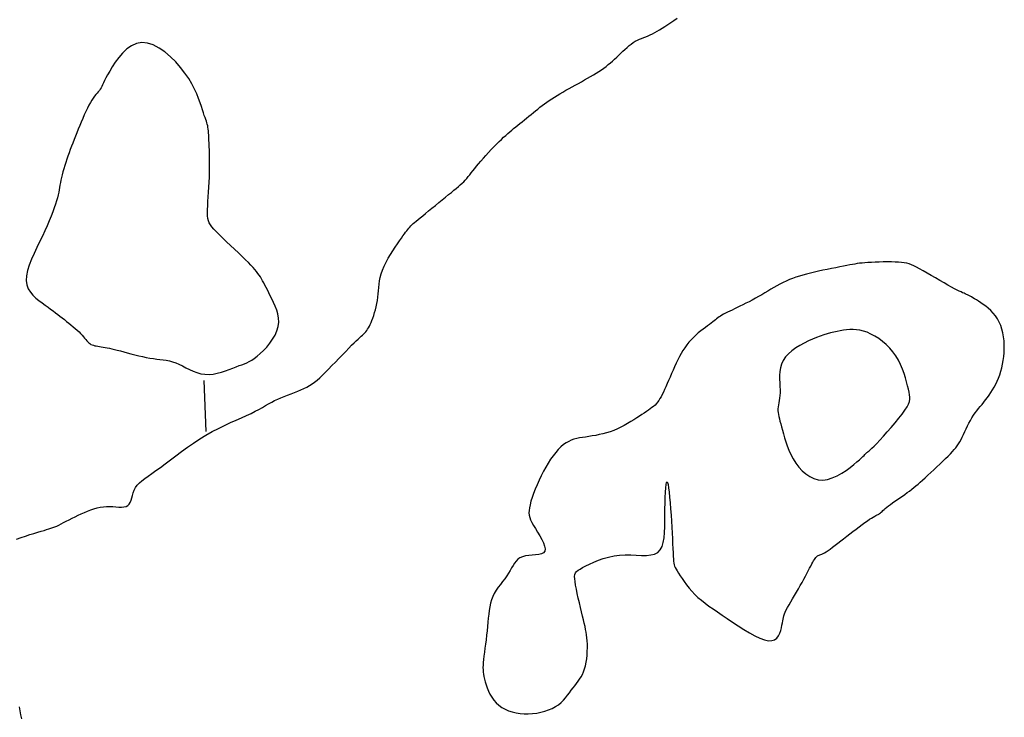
# Model space of a CAD drawing. Header units: millimetres. Extents: x 32690613 to 32693367, y 5343692 to 5344708.
# Tile 603 of 656: x 32692700 to 32692720, y 5344441 to 5344454. Entities that reach past the tile are written whole.
import ezdxf

# ---------------------------------------------------------------- set-up
doc = ezdxf.new("R2010")
doc.units = ezdxf.units.MM
doc.header["$LTSCALE"] = 20
for name, color, linetype in [('02-DGM_HL_491.50', 72, 'Continuous'), ('02-DGM_HL_492.00', 82, 'Continuous'), ('02-DGM_HL_492.50', 92, 'Continuous')]:
    doc.layers.add(name, color=color, linetype=linetype)

msp = doc.modelspace()

# ---------------------------------------------------------------- linework, layer by layer
at = {"layer": '02-DGM_HL_491.50', "elevation": 491.5, "flags": 128}
for points in [[(32692700.16, 5344444.06), (32692700.25, 5344444.092), (32692700.338, 5344444.123), (32692700.423, 5344444.15), (32692700.503, 5344444.175), (32692700.577, 5344444.197), (32692700.643, 5344444.216), (32692700.701, 5344444.233), (32692700.751, 5344444.248), (32692700.795, 5344444.262), (32692700.835, 5344444.275), (32692700.873, 5344444.288), (32692700.91, 5344444.303), (32692700.948, 5344444.319), (32692700.989, 5344444.338), (32692701.034, 5344444.36), (32692701.083, 5344444.385), (32692701.136, 5344444.412), (32692701.191, 5344444.44), (32692701.249, 5344444.47), (32692701.309, 5344444.5), (32692701.369, 5344444.529), (32692701.431, 5344444.558), (32692701.492, 5344444.586), (32692701.554, 5344444.612), (32692701.615, 5344444.636), (32692701.677, 5344444.657), (32692701.739, 5344444.674), (32692701.801, 5344444.688), (32692701.863, 5344444.698), (32692701.925, 5344444.703), (32692701.988, 5344444.703), (32692702.049, 5344444.7), (32692702.109, 5344444.695), (32692702.166, 5344444.691), (32692702.218, 5344444.69), (32692702.266, 5344444.693), (32692702.307, 5344444.702), (32692702.342, 5344444.719), (32692702.368, 5344444.746), (32692702.389, 5344444.781), (32692702.405, 5344444.823), (32692702.419, 5344444.87), (32692702.433, 5344444.92), (32692702.449, 5344444.972), (32692702.469, 5344445.023), (32692702.495, 5344445.073), (32692702.528, 5344445.119), (32692702.569, 5344445.164), (32692702.618, 5344445.207), (32692702.675, 5344445.252), (32692702.74, 5344445.298), (32692702.812, 5344445.349), (32692702.892, 5344445.405), (32692702.98, 5344445.467), (32692703.075, 5344445.537), (32692703.176, 5344445.613), (32692703.283, 5344445.693), (32692703.395, 5344445.777), (32692703.511, 5344445.861), (32692703.63, 5344445.944), (32692703.75, 5344446.024), (32692703.872, 5344446.099), (32692703.995, 5344446.169), (32692704.116, 5344446.232), (32692704.235, 5344446.291), (32692704.351, 5344446.344), (32692704.462, 5344446.394), (32692704.567, 5344446.441), (32692704.666, 5344446.484), (32692704.756, 5344446.526), (32692704.838, 5344446.566), (32692704.912, 5344446.605), (32692704.979, 5344446.642), (32692705.042, 5344446.678), (32692705.102, 5344446.712), (32692705.161, 5344446.745), (32692705.219, 5344446.776), (32692705.279, 5344446.805), (32692705.342, 5344446.833), (32692705.407, 5344446.859), (32692705.474, 5344446.884), (32692705.541, 5344446.909), (32692705.607, 5344446.934), (32692705.672, 5344446.959), (32692705.735, 5344446.985), (32692705.794, 5344447.011), (32692705.849, 5344447.039), (32692705.901, 5344447.069), (32692705.952, 5344447.102), (32692706.001, 5344447.139), (32692706.051, 5344447.179), (32692706.103, 5344447.224), (32692706.157, 5344447.274), (32692706.215, 5344447.331), (32692706.277, 5344447.393), (32692706.343, 5344447.461), (32692706.411, 5344447.531), (32692706.48, 5344447.603), (32692706.547, 5344447.673), (32692706.612, 5344447.741), (32692706.673, 5344447.803), (32692706.728, 5344447.859), (32692706.777, 5344447.907), (32692706.819, 5344447.948), (32692706.857, 5344447.982), (32692706.889, 5344448.012), (32692706.917, 5344448.037), (32692706.942, 5344448.06), (32692706.965, 5344448.082), (32692706.985, 5344448.103), (32692707.005, 5344448.125), (32692707.023, 5344448.149), (32692707.041, 5344448.175), (32692707.059, 5344448.203), (32692707.076, 5344448.233), (32692707.092, 5344448.268), (32692707.109, 5344448.305), (32692707.126, 5344448.348), (32692707.143, 5344448.394), (32692707.16, 5344448.445), (32692707.177, 5344448.499), (32692707.193, 5344448.557), (32692707.208, 5344448.616), (32692707.221, 5344448.677), (32692707.232, 5344448.74), (32692707.242, 5344448.802), (32692707.248, 5344448.865), (32692707.254, 5344448.928), (32692707.26, 5344448.992), (32692707.266, 5344449.057), (32692707.276, 5344449.123), (32692707.289, 5344449.191), (32692707.307, 5344449.262), (32692707.332, 5344449.334), (32692707.364, 5344449.41), (32692707.402, 5344449.486), (32692707.445, 5344449.564), (32692707.49, 5344449.64), (32692707.536, 5344449.713), (32692707.583, 5344449.783), (32692707.627, 5344449.849), (32692707.667, 5344449.907), (32692707.703, 5344449.959), (32692707.734, 5344450.003), (32692707.761, 5344450.042), (32692707.785, 5344450.076), (32692707.807, 5344450.105), (32692707.828, 5344450.131), (32692707.847, 5344450.155), (32692707.867, 5344450.177), (32692707.888, 5344450.199), (32692707.91, 5344450.22), (32692707.934, 5344450.243), (32692707.962, 5344450.267), (32692707.993, 5344450.294), (32692708.03, 5344450.324), (32692708.072, 5344450.358), (32692708.12, 5344450.398), (32692708.176, 5344450.442), (32692708.237, 5344450.492), (32692708.302, 5344450.545), (32692708.369, 5344450.599), (32692708.437, 5344450.655), (32692708.504, 5344450.709), (32692708.568, 5344450.761), (32692708.629, 5344450.811), (32692708.684, 5344450.855), (32692708.733, 5344450.896), (32692708.778, 5344450.933), (32692708.819, 5344450.968), (32692708.857, 5344451.002), (32692708.892, 5344451.034), (32692708.924, 5344451.065), (32692708.955, 5344451.097), (32692708.984, 5344451.13), (32692709.014, 5344451.165), (32692709.043, 5344451.201), (32692709.073, 5344451.239), (32692709.105, 5344451.279), (32692709.139, 5344451.322), (32692709.176, 5344451.368), (32692709.216, 5344451.417), (32692709.261, 5344451.47), (32692709.309, 5344451.525), (32692709.36, 5344451.581), (32692709.412, 5344451.638), (32692709.464, 5344451.694), (32692709.517, 5344451.749), (32692709.568, 5344451.801), (32692709.617, 5344451.85), (32692709.662, 5344451.894), (32692709.706, 5344451.935), (32692709.747, 5344451.972), (32692709.787, 5344452.007), (32692709.826, 5344452.04), (32692709.864, 5344452.072), (32692709.903, 5344452.104), (32692709.943, 5344452.137), (32692709.984, 5344452.17), (32692710.026, 5344452.204), (32692710.069, 5344452.24), (32692710.113, 5344452.275), (32692710.157, 5344452.311), (32692710.202, 5344452.347), (32692710.246, 5344452.383), (32692710.289, 5344452.418), (32692710.332, 5344452.453), (32692710.375, 5344452.488), (32692710.418, 5344452.522), (32692710.461, 5344452.555), (32692710.505, 5344452.589), (32692710.551, 5344452.622), (32692710.598, 5344452.655), (32692710.648, 5344452.688), (32692710.7, 5344452.722), (32692710.754, 5344452.755), (32692710.811, 5344452.789), (32692710.869, 5344452.822), (32692710.928, 5344452.856), (32692710.988, 5344452.889), (32692711.049, 5344452.923), (32692711.11, 5344452.957), (32692711.171, 5344452.99), (32692711.232, 5344453.024), (32692711.292, 5344453.058), (32692711.352, 5344453.091), (32692711.41, 5344453.125), (32692711.466, 5344453.158), (32692711.52, 5344453.192), (32692711.572, 5344453.225), (32692711.622, 5344453.258), (32692711.669, 5344453.291), (32692711.714, 5344453.325), (32692711.758, 5344453.359), (32692711.8, 5344453.394), (32692711.842, 5344453.429), (32692711.882, 5344453.465), (32692711.923, 5344453.503), (32692711.963, 5344453.541), (32692712.003, 5344453.581), (32692712.043, 5344453.62), (32692712.084, 5344453.658), (32692712.124, 5344453.695), (32692712.164, 5344453.73), (32692712.205, 5344453.762), (32692712.245, 5344453.791), (32692712.286, 5344453.815), (32692712.327, 5344453.837), (32692712.368, 5344453.855), (32692712.41, 5344453.873), (32692712.451, 5344453.889), (32692712.494, 5344453.905), (32692712.537, 5344453.922), (32692712.58, 5344453.941), (32692712.624, 5344453.962), (32692712.668, 5344453.986), (32692712.715, 5344454.012), (32692712.763, 5344454.041), (32692712.813, 5344454.072), (32692712.866, 5344454.106), (32692712.921, 5344454.142), (32692712.98, 5344454.181), (32692713.043, 5344454.222), (32692713.11, 5344454.266)], [(32692703.831, 5344447.168), (32692703.87, 5344446.169)], [(32692700.263, 5344440.542), (32692700.245, 5344440.621), (32692700.23, 5344440.699), (32692700.217, 5344440.774)]]:
    msp.add_lwpolyline(points, dxfattribs=at)
msp.add_lwpolyline([(32692701.608, 5344452.615), (32692701.579, 5344452.562), (32692701.549, 5344452.504), (32692701.519, 5344452.441), (32692701.489, 5344452.374), (32692701.459, 5344452.305), (32692701.429, 5344452.234), (32692701.4, 5344452.163), (32692701.371, 5344452.092), (32692701.343, 5344452.023), (32692701.316, 5344451.956), (32692701.289, 5344451.889), (32692701.263, 5344451.823), (32692701.237, 5344451.759), (32692701.213, 5344451.695), (32692701.19, 5344451.631), (32692701.167, 5344451.567), (32692701.145, 5344451.504), (32692701.125, 5344451.441), (32692701.105, 5344451.379), (32692701.087, 5344451.318), (32692701.071, 5344451.259), (32692701.056, 5344451.202), (32692701.042, 5344451.147), (32692701.031, 5344451.095), (32692701.021, 5344451.046), (32692701.013, 5344450.999), (32692701.005, 5344450.953), (32692700.996, 5344450.906), (32692700.987, 5344450.858), (32692700.976, 5344450.807), (32692700.963, 5344450.752), (32692700.946, 5344450.691), (32692700.926, 5344450.625), (32692700.902, 5344450.552), (32692700.873, 5344450.474), (32692700.841, 5344450.389), (32692700.804, 5344450.299), (32692700.763, 5344450.203), (32692700.718, 5344450.103), (32692700.668, 5344449.997), (32692700.614, 5344449.886), (32692700.558, 5344449.773), (32692700.504, 5344449.658), (32692700.454, 5344449.544), (32692700.411, 5344449.432), (32692700.377, 5344449.324), (32692700.357, 5344449.223), (32692700.351, 5344449.129), (32692700.364, 5344449.044), (32692700.391, 5344448.969), (32692700.432, 5344448.901), (32692700.482, 5344448.84), (32692700.539, 5344448.785), (32692700.6, 5344448.735), (32692700.662, 5344448.689), (32692700.722, 5344448.647), (32692700.778, 5344448.607), (32692700.83, 5344448.569), (32692700.879, 5344448.533), (32692700.925, 5344448.498), (32692700.97, 5344448.464), (32692701.013, 5344448.43), (32692701.055, 5344448.396), (32692701.098, 5344448.363), (32692701.141, 5344448.328), (32692701.185, 5344448.294), (32692701.228, 5344448.259), (32692701.271, 5344448.224), (32692701.311, 5344448.189), (32692701.35, 5344448.155), (32692701.386, 5344448.121), (32692701.418, 5344448.089), (32692701.447, 5344448.058), (32692701.473, 5344448.028), (32692701.496, 5344447.999), (32692701.517, 5344447.973), (32692701.537, 5344447.949), (32692701.556, 5344447.927), (32692701.576, 5344447.908), (32692701.597, 5344447.892), (32692701.619, 5344447.878), (32692701.643, 5344447.868), (32692701.669, 5344447.859), (32692701.696, 5344447.852), (32692701.725, 5344447.846), (32692701.755, 5344447.841), (32692701.788, 5344447.836), (32692701.822, 5344447.831), (32692701.858, 5344447.825), (32692701.896, 5344447.818), (32692701.937, 5344447.81), (32692701.98, 5344447.801), (32692702.028, 5344447.79), (32692702.079, 5344447.778), (32692702.135, 5344447.764), (32692702.196, 5344447.748), (32692702.261, 5344447.731), (32692702.331, 5344447.712), (32692702.404, 5344447.692), (32692702.479, 5344447.673), (32692702.555, 5344447.654), (32692702.63, 5344447.637), (32692702.704, 5344447.621), (32692702.776, 5344447.609), (32692702.844, 5344447.599), (32692702.909, 5344447.591), (32692702.972, 5344447.584), (32692703.034, 5344447.577), (32692703.095, 5344447.568), (32692703.156, 5344447.556), (32692703.217, 5344447.539), (32692703.28, 5344447.517), (32692703.344, 5344447.489), (32692703.411, 5344447.456), (32692703.479, 5344447.421), (32692703.55, 5344447.385), (32692703.622, 5344447.353), (32692703.697, 5344447.324), (32692703.774, 5344447.303), (32692703.852, 5344447.291), (32692703.933, 5344447.289), (32692704.014, 5344447.297), (32692704.096, 5344447.313), (32692704.176, 5344447.335), (32692704.254, 5344447.36), (32692704.328, 5344447.387), (32692704.399, 5344447.414), (32692704.463, 5344447.439), (32692704.522, 5344447.461), (32692704.576, 5344447.48), (32692704.626, 5344447.499), (32692704.674, 5344447.519), (32692704.721, 5344447.542), (32692704.77, 5344447.569), (32692704.821, 5344447.603), (32692704.876, 5344447.646), (32692704.936, 5344447.697), (32692704.999, 5344447.758), (32692705.063, 5344447.825), (32692705.123, 5344447.899), (32692705.179, 5344447.977), (32692705.228, 5344448.058), (32692705.265, 5344448.142), (32692705.29, 5344448.226), (32692705.301, 5344448.31), (32692705.297, 5344448.392), (32692705.283, 5344448.473), (32692705.261, 5344448.551), (32692705.232, 5344448.627), (32692705.2, 5344448.699), (32692705.166, 5344448.768), (32692705.133, 5344448.831), (32692705.103, 5344448.89), (32692705.076, 5344448.944), (32692705.051, 5344448.994), (32692705.028, 5344449.041), (32692705.006, 5344449.084), (32692704.984, 5344449.125), (32692704.963, 5344449.163), (32692704.941, 5344449.199), (32692704.918, 5344449.234), (32692704.893, 5344449.269), (32692704.865, 5344449.305), (32692704.834, 5344449.343), (32692704.797, 5344449.383), (32692704.754, 5344449.428), (32692704.705, 5344449.479), (32692704.647, 5344449.535), (32692704.581, 5344449.599), (32692704.509, 5344449.668), (32692704.433, 5344449.74), (32692704.355, 5344449.814), (32692704.278, 5344449.887), (32692704.205, 5344449.958), (32692704.137, 5344450.024), (32692704.078, 5344450.083), (32692704.029, 5344450.134), (32692703.99, 5344450.179), (32692703.959, 5344450.22), (32692703.936, 5344450.26), (32692703.92, 5344450.3), (32692703.91, 5344450.344), (32692703.905, 5344450.393), (32692703.903, 5344450.451), (32692703.904, 5344450.519), (32692703.907, 5344450.595), (32692703.912, 5344450.679), (32692703.918, 5344450.769), (32692703.924, 5344450.863), (32692703.931, 5344450.96), (32692703.936, 5344451.058), (32692703.941, 5344451.156), (32692703.944, 5344451.251), (32692703.945, 5344451.345), (32692703.945, 5344451.435), (32692703.944, 5344451.522), (32692703.942, 5344451.604), (32692703.94, 5344451.681), (32692703.937, 5344451.753), (32692703.935, 5344451.819), (32692703.932, 5344451.878), (32692703.93, 5344451.931), (32692703.928, 5344451.979), (32692703.925, 5344452.022), (32692703.922, 5344452.061), (32692703.918, 5344452.097), (32692703.913, 5344452.13), (32692703.907, 5344452.161), (32692703.9, 5344452.19), (32692703.891, 5344452.22), (32692703.881, 5344452.251), (32692703.87, 5344452.284), (32692703.856, 5344452.322), (32692703.841, 5344452.364), (32692703.824, 5344452.414), (32692703.804, 5344452.471), (32692703.783, 5344452.537), (32692703.758, 5344452.612), (32692703.728, 5344452.694), (32692703.692, 5344452.784), (32692703.649, 5344452.879), (32692703.597, 5344452.979), (32692703.535, 5344453.084), (32692703.462, 5344453.192), (32692703.377, 5344453.302), (32692703.281, 5344453.41), (32692703.177, 5344453.513), (32692703.068, 5344453.606), (32692702.955, 5344453.684), (32692702.841, 5344453.744), (32692702.728, 5344453.782), (32692702.619, 5344453.792), (32692702.515, 5344453.774), (32692702.417, 5344453.729), (32692702.325, 5344453.665), (32692702.241, 5344453.585), (32692702.165, 5344453.497), (32692702.097, 5344453.405), (32692702.037, 5344453.314), (32692701.987, 5344453.23), (32692701.946, 5344453.158), (32692701.913, 5344453.097), (32692701.887, 5344453.045), (32692701.866, 5344453.002), (32692701.848, 5344452.965), (32692701.833, 5344452.933), (32692701.818, 5344452.905), (32692701.802, 5344452.878), (32692701.784, 5344452.853), (32692701.763, 5344452.827), (32692701.741, 5344452.8), (32692701.717, 5344452.771), (32692701.691, 5344452.739), (32692701.664, 5344452.703), (32692701.637, 5344452.662)], close=True, dxfattribs=at)
at = {"layer": '02-DGM_HL_492.00', "elevation": 492, "flags": 128}
msp.add_lwpolyline([(32692714.898, 5344442.07), (32692714.964, 5344442.073), (32692715.017, 5344442.092), (32692715.06, 5344442.125), (32692715.093, 5344442.169), (32692715.118, 5344442.219), (32692715.136, 5344442.273), (32692715.15, 5344442.326), (32692715.16, 5344442.376), (32692715.168, 5344442.421), (32692715.175, 5344442.459), (32692715.182, 5344442.495), (32692715.19, 5344442.528), (32692715.199, 5344442.561), (32692715.211, 5344442.596), (32692715.226, 5344442.633), (32692715.246, 5344442.675), (32692715.271, 5344442.723), (32692715.301, 5344442.776), (32692715.334, 5344442.833), (32692715.37, 5344442.894), (32692715.407, 5344442.957), (32692715.445, 5344443.022), (32692715.483, 5344443.087), (32692715.52, 5344443.152), (32692715.556, 5344443.215), (32692715.589, 5344443.276), (32692715.62, 5344443.335), (32692715.65, 5344443.39), (32692715.677, 5344443.443), (32692715.702, 5344443.491), (32692715.725, 5344443.535), (32692715.745, 5344443.575), (32692715.764, 5344443.609), (32692715.781, 5344443.638), (32692715.796, 5344443.662), (32692715.809, 5344443.683), (32692715.822, 5344443.7), (32692715.835, 5344443.714), (32692715.847, 5344443.725), (32692715.86, 5344443.733), (32692715.873, 5344443.74), (32692715.887, 5344443.746), (32692715.903, 5344443.752), (32692715.921, 5344443.758), (32692715.942, 5344443.767), (32692715.966, 5344443.778), (32692715.994, 5344443.793), (32692716.027, 5344443.813), (32692716.064, 5344443.838), (32692716.106, 5344443.868), (32692716.152, 5344443.903), (32692716.202, 5344443.941), (32692716.255, 5344443.982), (32692716.311, 5344444.026), (32692716.369, 5344444.071), (32692716.429, 5344444.118), (32692716.49, 5344444.166), (32692716.552, 5344444.213), (32692716.613, 5344444.26), (32692716.673, 5344444.305), (32692716.73, 5344444.347), (32692716.784, 5344444.386), (32692716.834, 5344444.421), (32692716.878, 5344444.451), (32692716.917, 5344444.475), (32692716.95, 5344444.495), (32692716.979, 5344444.511), (32692717.003, 5344444.524), (32692717.024, 5344444.535), (32692717.043, 5344444.544), (32692717.059, 5344444.554), (32692717.075, 5344444.564), (32692717.09, 5344444.576), (32692717.105, 5344444.59), (32692717.122, 5344444.605), (32692717.14, 5344444.623), (32692717.161, 5344444.642), (32692717.185, 5344444.664), (32692717.214, 5344444.687), (32692717.247, 5344444.713), (32692717.285, 5344444.742), (32692717.327, 5344444.772), (32692717.374, 5344444.804), (32692717.422, 5344444.837), (32692717.472, 5344444.871), (32692717.521, 5344444.905), (32692717.57, 5344444.939), (32692717.617, 5344444.973), (32692717.661, 5344445.005), (32692717.704, 5344445.038), (32692717.745, 5344445.071), (32692717.786, 5344445.104), (32692717.827, 5344445.14), (32692717.871, 5344445.178), (32692717.917, 5344445.22), (32692717.966, 5344445.265), (32692718.02, 5344445.314), (32692718.077, 5344445.367), (32692718.136, 5344445.422), (32692718.196, 5344445.478), (32692718.255, 5344445.534), (32692718.313, 5344445.588), (32692718.367, 5344445.641), (32692718.416, 5344445.69), (32692718.461, 5344445.735), (32692718.5, 5344445.776), (32692718.535, 5344445.815), (32692718.566, 5344445.853), (32692718.594, 5344445.89), (32692718.621, 5344445.929), (32692718.646, 5344445.97), (32692718.67, 5344446.014), (32692718.695, 5344446.062), (32692718.72, 5344446.114), (32692718.745, 5344446.168), (32692718.771, 5344446.223), (32692718.797, 5344446.279), (32692718.825, 5344446.335), (32692718.853, 5344446.389), (32692718.883, 5344446.44), (32692718.914, 5344446.488), (32692718.946, 5344446.534), (32692718.978, 5344446.577), (32692719.012, 5344446.62), (32692719.046, 5344446.661), (32692719.081, 5344446.703), (32692719.116, 5344446.745), (32692719.151, 5344446.789), (32692719.186, 5344446.834), (32692719.22, 5344446.882), (32692719.254, 5344446.932), (32692719.287, 5344446.985), (32692719.318, 5344447.039), (32692719.349, 5344447.097), (32692719.377, 5344447.156), (32692719.404, 5344447.219), (32692719.428, 5344447.283), (32692719.449, 5344447.351), (32692719.468, 5344447.42), (32692719.485, 5344447.491), (32692719.498, 5344447.564), (32692719.508, 5344447.639), (32692719.515, 5344447.715), (32692719.518, 5344447.792), (32692719.517, 5344447.87), (32692719.512, 5344447.948), (32692719.503, 5344448.026), (32692719.49, 5344448.102), (32692719.471, 5344448.176), (32692719.448, 5344448.248), (32692719.419, 5344448.315), (32692719.385, 5344448.379), (32692719.345, 5344448.437), (32692719.3, 5344448.491), (32692719.252, 5344448.54), (32692719.203, 5344448.585), (32692719.153, 5344448.625), (32692719.103, 5344448.662), (32692719.056, 5344448.694), (32692719.012, 5344448.723), (32692718.972, 5344448.748), (32692718.936, 5344448.77), (32692718.904, 5344448.79), (32692718.875, 5344448.806), (32692718.848, 5344448.821), (32692718.823, 5344448.835), (32692718.799, 5344448.846), (32692718.776, 5344448.857), (32692718.753, 5344448.868), (32692718.728, 5344448.878), (32692718.701, 5344448.89), (32692718.67, 5344448.904), (32692718.634, 5344448.921), (32692718.591, 5344448.943), (32692718.541, 5344448.969), (32692718.482, 5344449.001), (32692718.414, 5344449.04), (32692718.337, 5344449.084), (32692718.256, 5344449.131), (32692718.172, 5344449.18), (32692718.087, 5344449.229), (32692718.005, 5344449.276), (32692717.928, 5344449.32), (32692717.858, 5344449.359), (32692717.797, 5344449.392), (32692717.744, 5344449.418), (32692717.696, 5344449.439), (32692717.65, 5344449.456), (32692717.605, 5344449.468), (32692717.558, 5344449.477), (32692717.506, 5344449.483), (32692717.447, 5344449.487), (32692717.381, 5344449.49), (32692717.307, 5344449.492), (32692717.228, 5344449.492), (32692717.147, 5344449.492), (32692717.066, 5344449.491), (32692716.987, 5344449.488), (32692716.913, 5344449.485), (32692716.845, 5344449.482), (32692716.785, 5344449.477), (32692716.732, 5344449.472), (32692716.683, 5344449.467), (32692716.637, 5344449.46), (32692716.591, 5344449.452), (32692716.543, 5344449.443), (32692716.491, 5344449.433), (32692716.433, 5344449.422), (32692716.367, 5344449.409), (32692716.294, 5344449.395), (32692716.216, 5344449.379), (32692716.134, 5344449.363), (32692716.049, 5344449.346), (32692715.964, 5344449.329), (32692715.879, 5344449.311), (32692715.797, 5344449.293), (32692715.718, 5344449.274), (32692715.643, 5344449.256), (32692715.571, 5344449.236), (32692715.501, 5344449.216), (32692715.434, 5344449.194), (32692715.369, 5344449.171), (32692715.306, 5344449.146), (32692715.244, 5344449.119), (32692715.183, 5344449.09), (32692715.122, 5344449.059), (32692715.063, 5344449.027), (32692715.003, 5344448.993), (32692714.944, 5344448.958), (32692714.884, 5344448.922), (32692714.824, 5344448.887), (32692714.763, 5344448.851), (32692714.701, 5344448.816), (32692714.639, 5344448.781), (32692714.576, 5344448.747), (32692714.515, 5344448.714), (32692714.454, 5344448.683), (32692714.395, 5344448.652), (32692714.337, 5344448.624), (32692714.283, 5344448.597), (32692714.231, 5344448.572), (32692714.182, 5344448.549), (32692714.136, 5344448.527), (32692714.094, 5344448.506), (32692714.054, 5344448.487), (32692714.018, 5344448.468), (32692713.985, 5344448.45), (32692713.955, 5344448.433), (32692713.928, 5344448.416), (32692713.903, 5344448.398), (32692713.879, 5344448.38), (32692713.855, 5344448.361), (32692713.831, 5344448.341), (32692713.804, 5344448.32), (32692713.775, 5344448.296), (32692713.741, 5344448.27), (32692713.703, 5344448.241), (32692713.662, 5344448.21), (32692713.617, 5344448.176), (32692713.57, 5344448.14), (32692713.521, 5344448.101), (32692713.473, 5344448.059), (32692713.426, 5344448.015), (32692713.38, 5344447.968), (32692713.337, 5344447.919), (32692713.296, 5344447.867), (32692713.258, 5344447.813), (32692713.221, 5344447.756), (32692713.186, 5344447.697), (32692713.153, 5344447.637), (32692713.12, 5344447.573), (32692713.088, 5344447.508), (32692713.057, 5344447.441), (32692713.026, 5344447.373), (32692712.996, 5344447.305), (32692712.967, 5344447.237), (32692712.939, 5344447.171), (32692712.912, 5344447.108), (32692712.886, 5344447.048), (32692712.861, 5344446.992), (32692712.837, 5344446.941), (32692712.814, 5344446.895), (32692712.792, 5344446.853), (32692712.77, 5344446.815), (32692712.747, 5344446.78), (32692712.724, 5344446.748), (32692712.699, 5344446.718), (32692712.673, 5344446.69), (32692712.644, 5344446.663), (32692712.613, 5344446.638), (32692712.58, 5344446.612), (32692712.544, 5344446.587), (32692712.505, 5344446.561), (32692712.463, 5344446.533), (32692712.417, 5344446.504), (32692712.368, 5344446.472), (32692712.315, 5344446.438), (32692712.258, 5344446.402), (32692712.199, 5344446.364), (32692712.136, 5344446.327), (32692712.071, 5344446.29), (32692712.004, 5344446.255), (32692711.936, 5344446.222), (32692711.866, 5344446.192), (32692711.795, 5344446.166), (32692711.723, 5344446.144), (32692711.652, 5344446.125), (32692711.581, 5344446.109), (32692711.511, 5344446.095), (32692711.443, 5344446.083), (32692711.376, 5344446.073), (32692711.313, 5344446.063), (32692711.252, 5344446.054), (32692711.194, 5344446.044), (32692711.138, 5344446.032), (32692711.084, 5344446.018), (32692711.032, 5344446), (32692710.981, 5344445.977), (32692710.93, 5344445.948), (32692710.879, 5344445.913), (32692710.828, 5344445.869), (32692710.778, 5344445.818), (32692710.727, 5344445.761), (32692710.677, 5344445.697), (32692710.628, 5344445.627), (32692710.58, 5344445.553), (32692710.533, 5344445.474), (32692710.487, 5344445.391), (32692710.443, 5344445.305), (32692710.401, 5344445.217), (32692710.362, 5344445.129), (32692710.326, 5344445.042), (32692710.294, 5344444.958), (32692710.266, 5344444.878), (32692710.242, 5344444.804), (32692710.224, 5344444.736), (32692710.211, 5344444.677), (32692710.204, 5344444.625), (32692710.202, 5344444.576), (32692710.207, 5344444.531), (32692710.218, 5344444.486), (32692710.236, 5344444.439), (32692710.26, 5344444.388), (32692710.292, 5344444.332), (32692710.329, 5344444.268), (32692710.371, 5344444.199), (32692710.413, 5344444.128), (32692710.452, 5344444.057), (32692710.485, 5344443.989), (32692710.508, 5344443.926), (32692710.518, 5344443.871), (32692710.512, 5344443.826), (32692710.487, 5344443.794), (32692710.446, 5344443.773), (32692710.393, 5344443.76), (32692710.331, 5344443.752), (32692710.265, 5344443.746), (32692710.198, 5344443.74), (32692710.133, 5344443.732), (32692710.074, 5344443.718), (32692710.025, 5344443.696), (32692709.984, 5344443.667), (32692709.949, 5344443.632), (32692709.919, 5344443.591), (32692709.891, 5344443.546), (32692709.863, 5344443.498), (32692709.835, 5344443.447), (32692709.803, 5344443.394), (32692709.767, 5344443.341), (32692709.727, 5344443.287), (32692709.685, 5344443.232), (32692709.642, 5344443.176), (32692709.6, 5344443.119), (32692709.561, 5344443.06), (32692709.524, 5344442.999), (32692709.493, 5344442.936), (32692709.468, 5344442.872), (32692709.449, 5344442.805), (32692709.434, 5344442.736), (32692709.423, 5344442.664), (32692709.414, 5344442.59), (32692709.406, 5344442.513), (32692709.399, 5344442.433), (32692709.392, 5344442.351), (32692709.383, 5344442.266), (32692709.373, 5344442.179), (32692709.362, 5344442.092), (32692709.351, 5344442.007), (32692709.34, 5344441.924), (32692709.329, 5344441.845), (32692709.32, 5344441.771), (32692709.313, 5344441.705), (32692709.307, 5344441.646), (32692709.303, 5344441.593), (32692709.302, 5344441.545), (32692709.303, 5344441.501), (32692709.306, 5344441.458), (32692709.311, 5344441.414), (32692709.32, 5344441.369), (32692709.331, 5344441.319), (32692709.345, 5344441.265), (32692709.362, 5344441.207), (32692709.383, 5344441.146), (32692709.408, 5344441.084), (32692709.438, 5344441.023), (32692709.472, 5344440.963), (32692709.513, 5344440.906), (32692709.559, 5344440.853), (32692709.612, 5344440.807), (32692709.67, 5344440.766), (32692709.734, 5344440.731), (32692709.802, 5344440.701), (32692709.874, 5344440.678), (32692709.95, 5344440.66), (32692710.028, 5344440.648), (32692710.109, 5344440.641), (32692710.19, 5344440.64), (32692710.273, 5344440.645), (32692710.355, 5344440.655), (32692710.435, 5344440.67), (32692710.513, 5344440.69), (32692710.587, 5344440.715), (32692710.657, 5344440.745), (32692710.721, 5344440.78), (32692710.779, 5344440.819), (32692710.831, 5344440.862), (32692710.878, 5344440.908), (32692710.921, 5344440.955), (32692710.961, 5344441.004), (32692710.998, 5344441.052), (32692711.033, 5344441.1), (32692711.067, 5344441.147), (32692711.101, 5344441.191), (32692711.134, 5344441.234), (32692711.166, 5344441.277), (32692711.196, 5344441.32), (32692711.224, 5344441.365), (32692711.251, 5344441.412), (32692711.274, 5344441.464), (32692711.294, 5344441.521), (32692711.311, 5344441.583), (32692711.324, 5344441.65), (32692711.335, 5344441.72), (32692711.342, 5344441.792), (32692711.346, 5344441.864), (32692711.348, 5344441.935), (32692711.348, 5344442.004), (32692711.345, 5344442.069), (32692711.34, 5344442.129), (32692711.333, 5344442.185), (32692711.324, 5344442.24), (32692711.313, 5344442.295), (32692711.301, 5344442.352), (32692711.286, 5344442.413), (32692711.27, 5344442.479), (32692711.251, 5344442.553), (32692711.232, 5344442.635), (32692711.211, 5344442.723), (32692711.19, 5344442.815), (32692711.169, 5344442.908), (32692711.15, 5344442.998), (32692711.132, 5344443.084), (32692711.118, 5344443.163), (32692711.107, 5344443.231), (32692711.1, 5344443.287), (32692711.098, 5344443.332), (32692711.103, 5344443.369), (32692711.115, 5344443.4), (32692711.135, 5344443.426), (32692711.164, 5344443.451), (32692711.203, 5344443.476), (32692711.254, 5344443.505), (32692711.316, 5344443.537), (32692711.39, 5344443.573), (32692711.472, 5344443.611), (32692711.563, 5344443.647), (32692711.66, 5344443.681), (32692711.763, 5344443.711), (32692711.87, 5344443.734), (32692711.979, 5344443.749), (32692712.089, 5344443.754), (32692712.199, 5344443.753), (32692712.306, 5344443.748), (32692712.407, 5344443.744), (32692712.503, 5344443.744), (32692712.589, 5344443.752), (32692712.664, 5344443.77), (32692712.726, 5344443.803), (32692712.774, 5344443.853), (32692712.81, 5344443.918), (32692712.834, 5344443.998), (32692712.85, 5344444.09), (32692712.858, 5344444.192), (32692712.863, 5344444.301), (32692712.864, 5344444.416), (32692712.865, 5344444.534), (32692712.866, 5344444.653), (32692712.869, 5344444.77), (32692712.873, 5344444.88), (32692712.879, 5344444.98), (32692712.885, 5344445.064), (32692712.892, 5344445.13), (32692712.9, 5344445.172), (32692712.909, 5344445.188), (32692712.918, 5344445.173), (32692712.928, 5344445.131), (32692712.939, 5344445.066), (32692712.949, 5344444.982), (32692712.959, 5344444.882), (32692712.969, 5344444.772), (32692712.978, 5344444.654), (32692712.987, 5344444.533), (32692712.995, 5344444.412), (32692713.001, 5344444.294), (32692713.008, 5344444.18), (32692713.013, 5344444.072), (32692713.018, 5344443.971), (32692713.023, 5344443.879), (32692713.027, 5344443.797), (32692713.03, 5344443.728), (32692713.034, 5344443.672), (32692713.037, 5344443.628), (32692713.042, 5344443.591), (32692713.049, 5344443.56), (32692713.058, 5344443.532), (32692713.071, 5344443.505), (32692713.087, 5344443.474), (32692713.108, 5344443.438), (32692713.135, 5344443.395), (32692713.166, 5344443.345), (32692713.203, 5344443.289), (32692713.244, 5344443.23), (32692713.29, 5344443.168), (32692713.34, 5344443.104), (32692713.394, 5344443.041), (32692713.453, 5344442.98), (32692713.515, 5344442.921), (32692713.582, 5344442.864), (32692713.653, 5344442.808), (32692713.729, 5344442.752), (32692713.81, 5344442.695), (32692713.897, 5344442.636), (32692713.99, 5344442.574), (32692714.089, 5344442.508), (32692714.194, 5344442.438), (32692714.303, 5344442.365), (32692714.413, 5344442.294), (32692714.523, 5344442.228), (32692714.628, 5344442.169), (32692714.728, 5344442.121), (32692714.818, 5344442.087)], close=True, dxfattribs=at)
at = {"layer": '02-DGM_HL_492.50', "elevation": 492.5, "flags": 128}
msp.add_lwpolyline([(32692715.382, 5344445.634), (32692715.434, 5344445.552), (32692715.493, 5344445.474), (32692715.558, 5344445.402), (32692715.629, 5344445.339), (32692715.705, 5344445.287), (32692715.786, 5344445.248), (32692715.872, 5344445.224), (32692715.961, 5344445.218), (32692716.053, 5344445.231), (32692716.147, 5344445.26), (32692716.241, 5344445.302), (32692716.331, 5344445.353), (32692716.418, 5344445.41), (32692716.498, 5344445.468), (32692716.569, 5344445.525), (32692716.63, 5344445.576), (32692716.679, 5344445.619), (32692716.718, 5344445.654), (32692716.747, 5344445.682), (32692716.769, 5344445.703), (32692716.785, 5344445.72), (32692716.797, 5344445.733), (32692716.806, 5344445.743), (32692716.814, 5344445.751), (32692716.823, 5344445.758), (32692716.834, 5344445.766), (32692716.848, 5344445.777), (32692716.867, 5344445.792), (32692716.892, 5344445.814), (32692716.924, 5344445.844), (32692716.966, 5344445.885), (32692717.017, 5344445.937), (32692717.079, 5344446.003), (32692717.149, 5344446.08), (32692717.225, 5344446.164), (32692717.302, 5344446.252), (32692717.379, 5344446.342), (32692717.451, 5344446.43), (32692717.516, 5344446.513), (32692717.57, 5344446.588), (32692717.611, 5344446.652), (32692717.64, 5344446.707), (32692717.659, 5344446.756), (32692717.668, 5344446.802), (32692717.669, 5344446.846), (32692717.663, 5344446.892), (32692717.653, 5344446.943), (32692717.639, 5344447.001), (32692717.623, 5344447.067), (32692717.604, 5344447.141), (32692717.581, 5344447.222), (32692717.555, 5344447.306), (32692717.523, 5344447.393), (32692717.486, 5344447.481), (32692717.443, 5344447.568), (32692717.393, 5344447.652), (32692717.335, 5344447.731), (32692717.272, 5344447.805), (32692717.203, 5344447.874), (32692717.131, 5344447.936), (32692717.056, 5344447.992), (32692716.98, 5344448.04), (32692716.904, 5344448.081), (32692716.829, 5344448.114), (32692716.757, 5344448.138), (32692716.688, 5344448.154), (32692716.62, 5344448.164), (32692716.554, 5344448.168), (32692716.49, 5344448.167), (32692716.427, 5344448.162), (32692716.364, 5344448.154), (32692716.302, 5344448.143), (32692716.24, 5344448.132), (32692716.177, 5344448.119), (32692716.113, 5344448.103), (32692716.048, 5344448.086), (32692715.981, 5344448.065), (32692715.91, 5344448.041), (32692715.837, 5344448.013), (32692715.76, 5344447.981), (32692715.679, 5344447.944), (32692715.595, 5344447.903), (32692715.513, 5344447.857), (32692715.432, 5344447.807), (32692715.357, 5344447.752), (32692715.289, 5344447.694), (32692715.231, 5344447.631), (32692715.184, 5344447.564), (32692715.151, 5344447.493), (32692715.129, 5344447.42), (32692715.118, 5344447.345), (32692715.113, 5344447.269), (32692715.114, 5344447.195), (32692715.118, 5344447.122), (32692715.122, 5344447.053), (32692715.124, 5344446.988), (32692715.123, 5344446.928), (32692715.119, 5344446.873), (32692715.113, 5344446.822), (32692715.105, 5344446.776), (32692715.097, 5344446.732), (32692715.09, 5344446.691), (32692715.085, 5344446.652), (32692715.081, 5344446.615), (32692715.081, 5344446.579), (32692715.085, 5344446.542), (32692715.091, 5344446.504), (32692715.099, 5344446.464), (32692715.11, 5344446.421), (32692715.122, 5344446.374), (32692715.137, 5344446.322), (32692715.152, 5344446.263), (32692715.169, 5344446.198), (32692715.188, 5344446.127), (32692715.21, 5344446.05), (32692715.234, 5344445.97), (32692715.263, 5344445.887), (32692715.297, 5344445.803), (32692715.336, 5344445.718)], close=True, dxfattribs=at)

doc.saveas('drawing.dxf')
